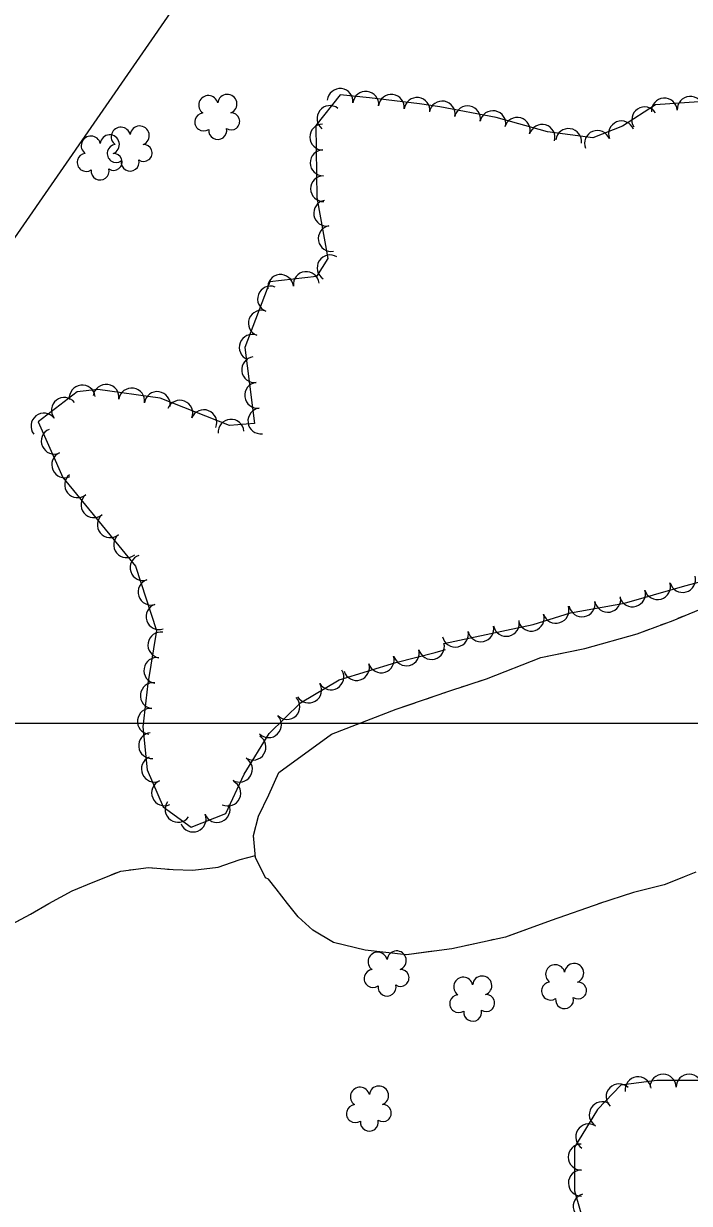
# Model space of a CAD drawing. Extents: x 353423 to 364002, y 127000 to 201942.
# Drawn here: x 360781.4 to 360987.1, y 135851.6 to 136216.1 of the extents above; entities that cross this region are included whole.
import ezdxf

# ---------------------------------------------------------------- set-up
doc = ezdxf.new("R2010")
doc.units = 0
for name, color, linetype in [('E_FEN_Generic', 7, 'Continuous'), ('E_LAND_TreeLine', 7, 'Continuous'), ('E_RDWY_Gravel', 7, 'Continuous'), ('E_STRUCT_WingWall', 7, 'Continuous')]:
    doc.layers.add(name, color=color, linetype=linetype)

msp = doc.modelspace()

# ---------------------------------------------------------------- linework, layer by layer
at = {"layer": 'E_FEN_Generic'}
for points in [[(360993.05, 136192.13), (360976.64, 136191.05), (360966.46, 136184.45), (360957.31, 136180.81), (360943.23, 136182.68), (360927.39, 136187.16), (360909.98, 136190.47), (360903.7, 136191.31), (360888.3, 136193.16), (360879.2, 136194.17), (360871.69, 136184.62), (360872.06, 136162.42), (360875.46, 136143.57), (360871.96, 136137.96), (360857.51, 136136.34), (360849.83, 136116.11), (360852.72, 136092.56), (360845.07, 136091.93), (360823.62, 136100.41), (360804.4, 136103.12), (360797.96, 136102.38), (360785.99, 136093.08), (360793.56, 136075.92), (360815.97, 136048.48), (360822.45, 136028.67), (360819.83, 136012.29), (360818.28, 135998.83), (360819.63, 135985.59), (360824.6, 135974.1), (360833.16, 135967.86), (360843.86, 135972.11), (360849.62, 135984.21), (360857.32, 135996.79), (360866.94, 136006.26), (360878.9, 136013.35), (360896.39, 136018.73), (360908.53, 136021.78), (360911.78, 136022.71)], [(360911.3, 136024.63), (360938.8, 136030.43), (360950.34, 136034.07), (360967.05, 136037.08), (360985, 136042.22), (360999.78, 136046.23)], [(360990.54, 135889.61), (360977.04, 135889.62), (360965.94, 135888.09), (360958.74, 135880.65), (360951.59, 135869.01), (360951.66, 135855.46), (360956.24, 135839.46)]]:
    msp.add_lwpolyline(points, dxfattribs=at)
for centre, radius, start, end in [((360879.21, 136192.07), 3.99, 353.6827, 173.6673), ((360838.52, 136190.94), 2.97, 13.19, 234.4239), ((360844.37, 136191.31), 2.97, 290.8408, 173.8141), ((360887.15, 136191.19), 3.99, 353.6827, 173.6673), ((360895.05, 136190.25), 3.99, 353.1612, 173.1459), ((360902.97, 136189.3), 3.99, 353.1612, 173.1459), ((360979.39, 136189.13), 3.99, 3.793, 183.7777), ((360987.35, 136189.66), 3.99, 3.793, 183.7777), ((360876.06, 136186.8), 3.99, 51.8348, 231.8195), ((360910.73, 136188.2), 3.99, 349.2347, 169.2194), ((360918.57, 136186.71), 3.99, 349.2347, 169.2194), ((360926.41, 136185.22), 3.99, 349.2347, 169.2194), ((360973.28, 136186.38), 3.99, 32.9549, 212.9396), ((360837.09, 136185.76), 2.78, 96.1609, 303.9339), ((360845.58, 136185.92), 2.61, 235.5461, 93.4787), ((360873.84, 136181.09), 3.99, 90.9648, 270.9495), ((360933.92, 136183.14), 3.99, 344.2215, 164.2062), ((360941.6, 136180.97), 3.99, 344.2215, 164.2062), ((360966.11, 136182.06), 3.99, 21.7161, 201.7008), ((360802.21, 136178.42), 2.97, 13.19, 234.4239), ((360808.05, 136178.79), 2.97, 290.8408, 173.8141), ((360811.47, 136181.18), 2.97, 13.19, 234.4239), ((360817.31, 136181.55), 2.97, 290.8408, 173.8141), ((360841.4, 136183.1), 2.78, 172.8379, 13.849), ((360949.78, 136179.7), 3.99, 352.4341, 172.4187), ((360958.69, 136179.11), 3.99, 21.7161, 201.7008), ((360810.04, 136176), 2.78, 96.1609, 303.9339), ((360818.53, 136176.16), 2.61, 235.5461, 93.4787), ((360800.78, 136173.24), 2.78, 96.1609, 303.9339), ((360809.27, 136173.4), 2.61, 235.5461, 93.4787), ((360873.97, 136173.12), 3.99, 90.9648, 270.9495), ((360805.09, 136170.59), 2.78, 172.8379, 13.849), ((360814.35, 136173.34), 2.78, 172.8379, 13.849), ((360874.1, 136165.14), 3.99, 90.9648, 270.9495), ((360875.05, 136157.58), 3.99, 100.2378, 280.2225), ((360876.47, 136149.72), 3.99, 100.2378, 280.2225), ((360876.12, 136140.68), 3.99, 58.0151, 237.9998), ((360860.81, 136134.61), 3.99, 6.4262, 186.4109), ((360868.74, 136135.5), 3.99, 6.4262, 186.4109), ((360857.73, 136131.02), 3.99, 69.2036, 249.1883), ((360854.89, 136123.56), 3.99, 69.2036, 249.1883), ((360852.06, 136116.1), 3.99, 69.2036, 249.1883), ((360852.78, 136109.22), 3.99, 97.0147, 276.9994), ((360853.75, 136101.3), 3.99, 97.0147, 276.9994), ((360799.54, 136100.46), 3.99, 6.5545, 186.5392), ((360806.92, 136100.66), 3.99, 351.9782, 171.9629), ((360814.83, 136099.54), 3.99, 351.9782, 171.9629), ((360822.73, 136098.43), 3.99, 351.9782, 171.9629), ((360794.01, 136096.66), 3.99, 37.8929, 217.8776), ((360829.71, 136095.76), 3.99, 338.4323, 158.417), ((360787.71, 136091.76), 3.99, 37.8929, 217.8776), ((360837.13, 136092.82), 3.99, 338.4323, 158.417), ((360845.51, 136089.87), 3.99, 4.7038, 184.6885), ((360854.73, 136093.38), 3.99, 97.0147, 276.9994), ((360790.9, 136087.12), 3.99, 113.8054, 293.7901), ((360794.12, 136079.82), 3.99, 113.8054, 293.7901), ((360798.11, 136073.65), 3.99, 129.2464, 309.2311), ((360803.16, 136067.46), 3.99, 129.2464, 309.2311), ((360808.21, 136061.28), 3.99, 129.2464, 309.2311), ((360813.26, 136055.1), 3.99, 129.2464, 309.2311), ((360818.31, 136048.05), 3.99, 108.1245, 288.1092), ((360820.79, 136040.47), 3.99, 108.1245, 288.1092), ((360977.24, 136042.19), 4.02, 195.9838, 15.9685), ((360985.01, 136044.4), 4.02, 195.1909, 15.1756), ((360969.51, 136039.97), 4.02, 195.9838, 15.9685), ((360823.27, 136032.88), 3.99, 108.1245, 288.1092), ((360945.89, 136034.88), 4.02, 197.523, 17.5077), ((360953.95, 136036.86), 4.02, 190.206, 10.1907), ((360961.87, 136038.29), 4.02, 190.206, 10.1907), ((360938.22, 136032.46), 4.02, 197.523, 17.5077), ((360914.8, 136027.52), 4.02, 191.9113, 11.896), ((360922.68, 136029.18), 4.02, 191.9113, 11.896), ((360930.55, 136030.84), 4.02, 191.9113, 11.896), ((360823.84, 136024.16), 3.99, 80.9235, 260.9082), ((360907.43, 136023.66), 3.99, 194.1438, 14.1285), ((360899.69, 136021.71), 3.99, 194.1438, 14.1285), ((360822.58, 136016.28), 3.99, 80.9235, 260.9082), ((360884.28, 136017.19), 3.99, 197.0892, 17.0739), ((360891.91, 136019.53), 3.99, 197.0892, 17.0739), ((360876.36, 136014.28), 3.99, 210.666, 30.6506), ((360821.49, 136008.47), 3.99, 83.4391, 263.4238), ((360869.5, 136010.21), 3.99, 210.666, 30.6506), ((360862.79, 136005.11), 3.99, 224.5817, 44.5664), ((360820.58, 136000.54), 3.99, 83.4391, 263.4238), ((360857.11, 135999.51), 3.99, 224.5817, 44.5664), ((360820.97, 135993.06), 3.99, 95.8232, 275.8079), ((360852.29, 135992.57), 3.99, 238.5228, 58.5075), ((360821.82, 135985.79), 3.99, 113.3979, 293.3826), ((360848.12, 135985.76), 3.99, 238.5228, 58.5075), ((360824.99, 135978.47), 3.99, 113.3979, 293.3826), ((360844.54, 135978.39), 3.99, 244.548, 64.5327), ((360829.16, 135973.36), 3.99, 143.9425, 323.9272), ((360841.21, 135973.31), 3.99, 201.6796, 21.6643), ((360833.8, 135970.36), 3.99, 201.6796, 21.6643), ((360890.83, 135926.28), 2.97, 13.19, 234.4239), ((360896.67, 135926.66), 2.97, 290.8408, 173.8141), ((360889.4, 135921.1), 2.78, 96.1609, 303.9339), ((360897.89, 135921.27), 2.61, 235.5461, 93.4787), ((360945.66, 135922.39), 2.97, 13.19, 234.4239), ((360951.5, 135922.76), 2.97, 290.8408, 173.8141), ((360893.71, 135918.45), 2.78, 172.8379, 13.849), ((360917.26, 135918.51), 2.97, 13.19, 234.4239), ((360923.11, 135918.89), 2.97, 290.8408, 173.8141), ((360944.23, 135917.21), 2.78, 96.1609, 303.9339), ((360952.72, 135917.38), 2.61, 235.5461, 93.4787), ((360915.83, 135913.33), 2.78, 96.1609, 303.9339), ((360924.32, 135913.5), 2.61, 235.5461, 93.4787), ((360948.54, 135914.56), 2.78, 172.8379, 13.849), ((360920.14, 135910.68), 2.78, 172.8379, 13.849), ((360971.27, 135886.7), 4.02, 7.8426, 187.8273), ((360978.97, 135887.51), 4.02, 359.9652, 179.9499), ((360987.02, 135887.51), 4.02, 359.9652, 179.9499), ((360885.36, 135884.53), 2.97, 13.19, 234.4239), ((360891.2, 135884.9), 2.97, 290.8408, 173.8141), ((360965.4, 135884.51), 4.02, 45.9705, 225.9551), ((360960.2, 135879), 4.02, 58.4463, 238.431), ((360883.93, 135879.35), 2.78, 96.1609, 303.9339), ((360892.42, 135879.52), 2.61, 235.5461, 93.4787), ((360888.24, 135876.7), 2.78, 172.8379, 13.849), ((360955.99, 135872.14), 4.02, 58.4463, 238.431), ((360953.71, 135865.94), 4.02, 90.2867, 270.2714), ((360953.75, 135857.9), 4.02, 90.2867, 270.2714), ((360955.23, 135850.64), 4.02, 106.006, 285.9907)]:
    msp.add_arc(centre, radius, start, end, dxfattribs=at)
at = {"layer": 'E_LAND_TreeLine'}
msp.add_line((360000, 136000), (364000, 136000), dxfattribs=at)
msp.add_line((360000, 136000), (364000, 136000), dxfattribs=at)
at = {"layer": 'E_RDWY_Gravel'}
msp.add_lwpolyline([(360081.63, 134583.34), (360055.9, 135105.05), (360854.06, 136259.02)], dxfattribs=at)
at = {"layer": 'E_STRUCT_WingWall'}
for points in [[(360876.55, 135996.63), (360896.55, 136004.27), (360912.47, 136009.76), (360924.4, 136013.73), (360941.21, 136020.24), (360954.77, 136023.09), (360970.93, 136027.57), (360982.08, 136031.75), (360993.75, 136036.54)], [(360983.63, 136032.39), (360985.39, 136033.11)], [(360948.21, 136021.71), (360954.77, 136023.09), (360970.93, 136027.57), (360974.75, 136029)], [(360978.31, 136030.34), (360980.09, 136031.01)], [(360922.15, 136012.99), (360924.4, 136013.73), (360941.21, 136020.24), (360948.21, 136021.71)], [(360911.34, 136009.37), (360912.47, 136009.76), (360913.14, 136009.98)], [(360916.74, 136011.18), (360918.55, 136011.78)], [(360905.95, 136007.51), (360907.75, 136008.13)], [(360876.55, 135996.63), (360896.55, 136004.27), (360902.36, 136006.27)], [(360959.76, 135944.4), (360944.44, 135939.02), (360930.28, 135933.91), (360913.71, 135930.27), (360899.72, 135928.45), (360886.98, 135929.88), (360877.12, 135932.23), (360870.81, 135936.05), (360866.29, 135940.16), (360862.91, 135944.32), (360859.45, 135948.79), (360857.05, 135951.79), (360856.14, 135952.19), (360853.11, 135958.53), (360852.45, 135965.32), (360854.05, 135971.26), (360857.23, 135977.83), (360860.26, 135984.73), (360876.55, 135996.63)], [(360855.9, 135975.1), (360857.23, 135977.83), (360860.26, 135984.73), (360876.55, 135996.63)], [(360853.5, 135969.23), (360854.05, 135971.26), (360854.05, 135971.28)], [(360852.67, 135963.02), (360852.47, 135965.13)], [(360776.49, 135937.2), (360783.58, 135940.97), (360789.21, 135944.27), (360796.49, 135948.16), (360802.89, 135950.88), (360811.51, 135954.29), (360820.01, 135955.39), (360827.69, 135954.74), (360833.73, 135954.61), (360841.55, 135955.52), (360845.7, 135956.92), (360848.31, 135957.87), (360853.05, 135959.12)], [(360825.88, 135954.89), (360827.69, 135954.74), (360833.73, 135954.61), (360841.55, 135955.52), (360845.7, 135956.92), (360848.31, 135957.87), (360853.05, 135959.12)], [(360820.04, 135955.39), (360821.99, 135955.22)], [(360853.91, 135956.86), (360853.11, 135958.53), (360853.09, 135958.8)], [(360808.44, 135953.08), (360810.29, 135953.81)], [(360814.14, 135954.63), (360816.1, 135954.88)], [(360877.59, 135932.11), (360877.12, 135932.23), (360870.81, 135936.05), (360866.29, 135940.16), (360862.91, 135944.32), (360859.45, 135948.79), (360857.05, 135951.79), (360856.14, 135952.19), (360855.74, 135953.03)], [(360989.13, 135953.96), (360979.3, 135950.08), (360969.86, 135947.65), (360959.04, 135944.17)], [(360985.29, 135952.44), (360979.3, 135950.08), (360969.86, 135947.65), (360959.04, 135944.17)], [(360779.17, 135938.63), (360783.58, 135940.97), (360789.21, 135944.27), (360796.49, 135948.16), (360802.89, 135950.88), (360804.76, 135951.62)], [(360959.76, 135944.4), (360944.44, 135939.02), (360930.79, 135934.09)], [(360907.93, 135929.52), (360899.72, 135928.45), (360886.98, 135929.88), (360877.59, 135932.11)], [(360914.23, 135930.39), (360913.71, 135930.27), (360912.14, 135930.07)], [(360920.45, 135931.75), (360918.38, 135931.3)], [(360926.66, 135933.11), (360924.59, 135932.66)]]:
    msp.add_lwpolyline(points, dxfattribs=at)

doc.saveas('drawing.dxf')
